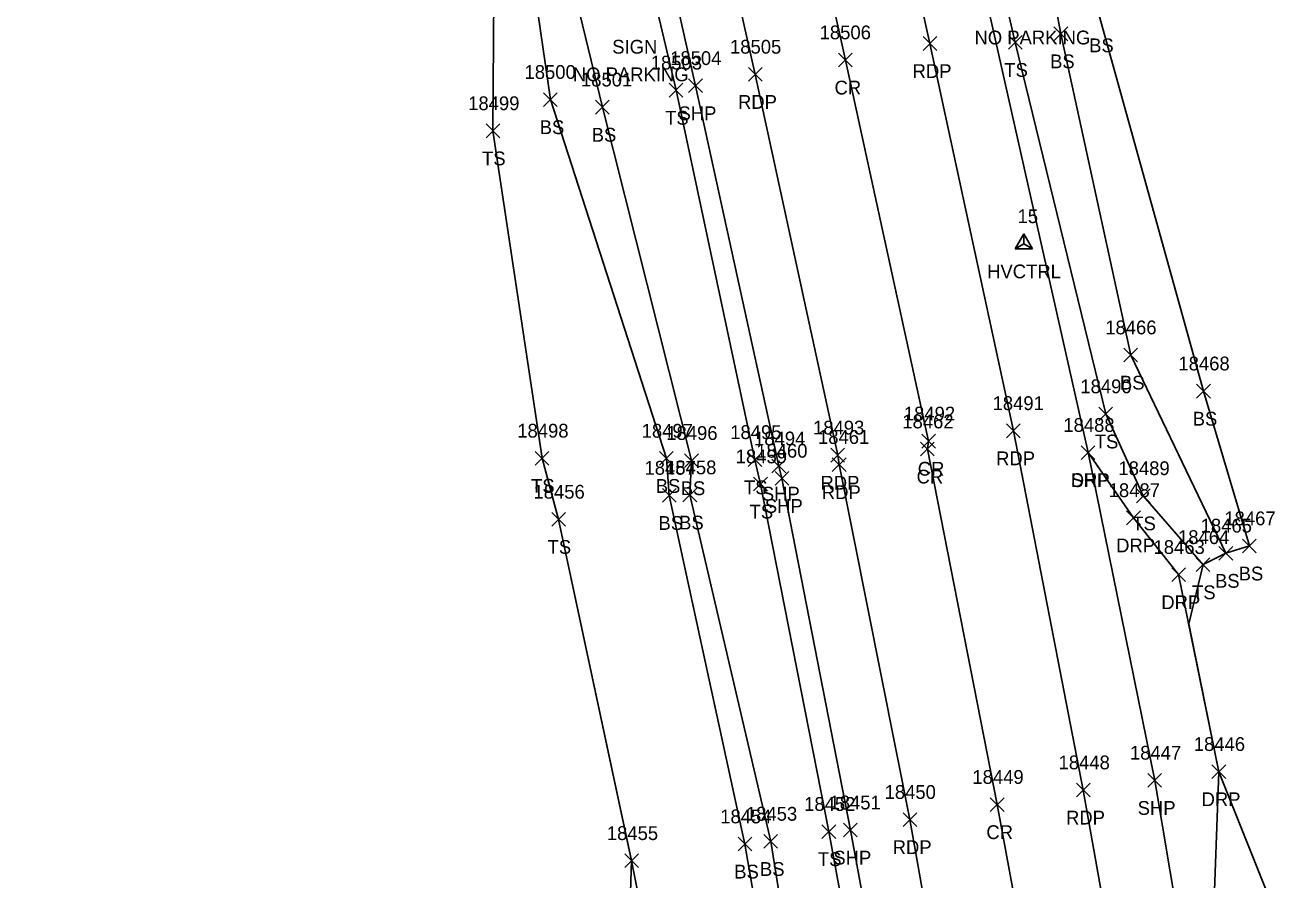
# Model space of a CAD drawing. Extents: x 1439173 to 1457902, y 641926 to 659889.
# Drawn here: x 1445388.9 to 1445570.4, y 658958.3 to 659082.2 of the extents above; entities that cross this region are included whole.
import ezdxf

# ---------------------------------------------------------------- set-up
doc = ezdxf.new("R2010")
doc.units = 0
for name, color, linetype in [('C_A', 7, 'Continuous'), ('C_I', 7, 'Continuous'), ('CPSM', 7, 'Continuous'), ('L_A', 7, 'Continuous'), ('L_I', 7, 'Continuous'), ('L_TIC', 7, 'Continuous'), ('LELB', 7, 'Continuous'), ('LSOGP', 7, 'Continuous'), ('P_A', 7, 'Continuous'), ('P_I', 7, 'Continuous'), ('P_TIC', 7, 'Continuous'), ('PET', 7, 'Continuous'), ('PRC', 7, 'Continuous'), ('PSP', 7, 'Continuous'), ('R_A', 7, 'Continuous'), ('R_I', 7, 'Continuous'), ('R_TIC', 7, 'Continuous'), ('RDP', 7, 'Continuous'), ('S_A', 7, 'Continuous'), ('S_C', 7, 'Continuous')]:
    doc.layers.add(name, color=color, linetype=linetype)

msp = doc.modelspace()

# ---------------------------------------------------------------- linework, layer by layer
at = {"layer": 'CPSM'}
for p, q in [((1445532.44, 659049.76), (1445533.69, 659051.93)), ((1445532.44, 659049.76), (1445533.69, 659051.93)), ((1445532.44, 659049.76), (1445533.69, 659051.93)), ((1445532.44, 659049.76), (1445533.69, 659051.93)), ((1445532.44, 659049.76), (1445533.69, 659051.93)), ((1445532.44, 659049.76), (1445533.69, 659051.93)), ((1445532.44, 659049.76), (1445533.69, 659051.93)), ((1445534.94, 659049.76), (1445533.69, 659051.93)), ((1445533.69, 659050.48), (1445533.69, 659051.93)), ((1445534.94, 659049.76), (1445533.69, 659051.93)), ((1445533.69, 659050.48), (1445533.69, 659051.93)), ((1445534.94, 659049.76), (1445533.69, 659051.93)), ((1445533.69, 659050.48), (1445533.69, 659051.93)), ((1445534.94, 659049.76), (1445533.69, 659051.93)), ((1445533.69, 659050.48), (1445533.69, 659051.93)), ((1445534.94, 659049.76), (1445533.69, 659051.93)), ((1445533.69, 659050.48), (1445533.69, 659051.93)), ((1445534.94, 659049.76), (1445533.69, 659051.93)), ((1445533.69, 659050.48), (1445533.69, 659051.93)), ((1445534.94, 659049.76), (1445533.69, 659051.93)), ((1445533.69, 659050.48), (1445533.69, 659051.93)), ((1445532.44, 659049.76), (1445533.69, 659050.48)), ((1445532.44, 659049.76), (1445533.69, 659050.48)), ((1445532.44, 659049.76), (1445533.69, 659050.48)), ((1445532.44, 659049.76), (1445533.69, 659050.48)), ((1445532.44, 659049.76), (1445533.69, 659050.48)), ((1445532.44, 659049.76), (1445533.69, 659050.48)), ((1445532.44, 659049.76), (1445533.69, 659050.48)), ((1445533.69, 659050.48), (1445533.69, 659050.48)), ((1445533.69, 659050.48), (1445534.94, 659049.76)), ((1445533.69, 659050.48), (1445533.69, 659050.48)), ((1445533.69, 659050.48), (1445534.94, 659049.76)), ((1445533.69, 659050.48), (1445533.69, 659050.48)), ((1445533.69, 659050.48), (1445534.94, 659049.76)), ((1445533.69, 659050.48), (1445533.69, 659050.48)), ((1445533.69, 659050.48), (1445534.94, 659049.76)), ((1445533.69, 659050.48), (1445533.69, 659050.48)), ((1445533.69, 659050.48), (1445534.94, 659049.76)), ((1445533.69, 659050.48), (1445533.69, 659050.48)), ((1445533.69, 659050.48), (1445534.94, 659049.76)), ((1445533.69, 659050.48), (1445533.69, 659050.48)), ((1445533.69, 659050.48), (1445534.94, 659049.76)), ((1445532.44, 659049.76), (1445534.94, 659049.76)), ((1445532.44, 659049.76), (1445534.94, 659049.76)), ((1445532.44, 659049.76), (1445534.94, 659049.76)), ((1445532.44, 659049.76), (1445534.94, 659049.76)), ((1445532.44, 659049.76), (1445534.94, 659049.76)), ((1445532.44, 659049.76), (1445534.94, 659049.76)), ((1445532.44, 659049.76), (1445534.94, 659049.76))]:
    msp.add_line(p, q, dxfattribs=at)
at = {"layer": 'L_TIC'}
for points in [[(1445538.07, 659079.93), (1445540.07, 659081.93)], [(1445540.07, 659079.93), (1445538.07, 659081.93)], [(1445531.46, 659078.69), (1445533.46, 659080.69)], [(1445533.46, 659078.69), (1445531.46, 659080.69)], [(1445482.27, 659071.75), (1445484.27, 659073.75)], [(1445484.27, 659071.75), (1445482.27, 659073.75)], [(1445464.05, 659070.39), (1445466.05, 659072.39)], [(1445466.05, 659070.39), (1445464.05, 659072.39)], [(1445471.59, 659069.29), (1445473.59, 659071.29)], [(1445473.59, 659069.29), (1445471.59, 659071.29)], [(1445455.72, 659065.86), (1445457.72, 659067.86)], [(1445457.72, 659065.86), (1445455.72, 659067.86)], [(1445548.2, 659033.36), (1445550.2, 659035.36)], [(1445550.2, 659033.36), (1445548.2, 659035.36)], [(1445558.75, 659028.13), (1445560.75, 659030.13)], [(1445560.75, 659028.13), (1445558.75, 659030.13)], [(1445544.58, 659024.82), (1445546.58, 659026.82)], [(1445546.58, 659024.82), (1445544.58, 659026.82)], [(1445462.83, 659018.39), (1445464.83, 659020.39)], [(1445464.83, 659018.39), (1445462.83, 659020.39)], [(1445480.87, 659018.38), (1445482.87, 659020.38)], [(1445482.87, 659018.38), (1445480.87, 659020.38)], [(1445484.5, 659018.05), (1445486.5, 659020.05)], [(1445486.5, 659018.05), (1445484.5, 659020.05)], [(1445493.71, 659018.18), (1445495.71, 659020.18)], [(1445495.71, 659018.18), (1445493.71, 659020.18)], [(1445494.52, 659014.66), (1445496.52, 659016.66)], [(1445496.52, 659014.66), (1445494.52, 659016.66)], [(1445481.28, 659013.01), (1445483.28, 659015.01)], [(1445483.28, 659013.01), (1445481.28, 659015.01)], [(1445484.27, 659013.07), (1445486.27, 659015.07)], [(1445486.27, 659013.07), (1445484.27, 659015.07)], [(1445550.02, 659012.95), (1445552.02, 659014.95)], [(1445552.02, 659012.95), (1445550.02, 659014.95)], [(1445465.23, 659009.54), (1445467.23, 659011.54)], [(1445467.23, 659009.54), (1445465.23, 659011.54)], [(1445561.99, 659004.62), (1445563.99, 659006.62)], [(1445563.99, 659004.62), (1445561.99, 659006.62)], [(1445565.42, 659005.68), (1445567.42, 659007.68)], [(1445567.42, 659005.68), (1445565.42, 659007.68)], [(1445558.69, 659002.96), (1445560.69, 659004.96)], [(1445560.69, 659002.96), (1445558.69, 659004.96)], [(1445495.99, 658962.85), (1445497.99, 658964.85)], [(1445497.99, 658962.85), (1445495.99, 658964.85)], [(1445504.43, 658964.27), (1445506.43, 658966.27)], [(1445506.43, 658964.27), (1445504.43, 658966.27)], [(1445492.26, 658962.47), (1445494.26, 658964.47)], [(1445494.26, 658962.47), (1445492.26, 658964.47)], [(1445475.82, 658960.05), (1445477.82, 658962.05)], [(1445477.82, 658960.05), (1445475.82, 658962.05)]]:
    msp.add_lwpolyline(points, dxfattribs=at)
at = {"layer": 'LELB'}
for points in [[(1445515.01, 658913.3), (1445505.43, 658965.27), (1445495.52, 659015.66), (1445494.71, 659019.18), (1445483.27, 659072.75), (1445470.11, 659128.44), (1445457.44, 659178.76), (1445443.49, 659231.9), (1445437.46, 659253.56), (1445431.68, 659265.46), (1445425.35, 659270.11)], [(1445546.75, 658580.25), (1445555.24, 658585.5), (1445557.05, 658594.74), (1445550.5, 658631.95), (1445543.69, 658681.05), (1445534.78, 658722.8), (1445529.5, 658767.44), (1445519.33, 658815.1), (1445511.95, 658865.76), (1445502.3, 658911.26), (1445493.26, 658963.47), (1445482.28, 659014.01), (1445481.87, 659019.38), (1445465.05, 659071.39), (1445457.15, 659125.87), (1445444.27, 659175.83), (1445430.93, 659227.91), (1445424.45, 659249.81), (1445421.79, 659257.66), (1445423.95, 659258.48), (1445426.47, 659250.13)], [(1445540.24, 658570.06), (1445553.3, 658573.53), (1445560.86, 658579.03), (1445560.38, 658588.83), (1445556.07, 658632.8), (1445546.73, 658681.9), (1445538.76, 658724.16), (1445532.85, 658768.22), (1445523.37, 658815.33), (1445515.94, 658866.25), (1445505.34, 658911.7), (1445496.99, 658963.85), (1445485.27, 659014.07), (1445485.5, 659019.05), (1445472.59, 659070.29), (1445459, 659126.25), (1445446.31, 659176.04), (1445433.38, 659228.96), (1445426.47, 659250.13)], [(1445559.69, 659003.96), (1445551.02, 659013.95), (1445545.58, 659025.82), (1445532.46, 659079.69), (1445521.46, 659127.31), (1445521.74, 659138.8), (1445525.75, 659141.33)], [(1445566.42, 659006.68), (1445559.75, 659029.13), (1445544.73, 659083.25), (1445532.26, 659128.23), (1445529.47, 659137.03), (1445528.35, 659136.78), (1445528.67, 659136.34)], [(1445562.99, 659005.62), (1445549.2, 659034.36), (1445539.07, 659080.93), (1445528.67, 659136.34)], [(1445546.75, 658580.25), (1445551.56, 658596.4), (1445545.42, 658631.38), (1445535.83, 658679.66), (1445527.39, 658722.16), (1445522.35, 658763.62), (1445509.54, 658813.62), (1445497.28, 658863.69), (1445487.08, 658909.69), (1445476.82, 658961.05), (1445466.23, 659010.54), (1445463.83, 659019.39), (1445456.72, 659066.86)]]:
    msp.add_lwpolyline(points, dxfattribs=at)
at = {"layer": 'LSOGP'}
for points in [[(1445475.15, 658909.05), (1445476.82, 658961.06), (1445466.23, 659010.54), (1445463.83, 659019.39), (1445456.72, 659066.86), (1445457.15, 659125.87), (1445444.27, 659175.83), (1445430.93, 659227.91), (1445424.45, 659249.81), (1445421.79, 659257.66), (1445415.63, 659273.82), (1445407.78, 659299.62), (1445407.21, 659303.51), (1445406.27, 659312.96), (1445394.13, 659360.59), (1445378.96, 659411.89), (1445370.94, 659429.85), (1445362.98, 659443.47), (1445355.06, 659447.06), (1445347.88, 659506.81), (1445331.54, 659560.76), (1445321.46, 659618.93)], [(1445488.86, 659276.48), (1445498.78, 659244.21), (1445512.12, 659198.03), (1445515.07, 659196.59), (1445516.04, 659193.66), (1445519.72, 659188.21), (1445521.96, 659176.44), (1445519.32, 659165.24), (1445520.76, 659151.26), (1445525.75, 659141.33), (1445529.47, 659137.03), (1445532.26, 659128.23), (1445544.73, 659083.26), (1445559.75, 659029.14), (1445566.42, 659006.69), (1445562.99, 659005.62), (1445559.69, 659003.97), (1445557.61, 658995.38), (1445559.07, 658988.24), (1445560.53, 658981.1), (1445561.99, 658973.96), (1445570.41, 658952.9)]]:
    msp.add_lwpolyline(points, dxfattribs=at)
at = {"layer": 'P_TIC'}
for points in [[(1445519.09, 659078.52), (1445521.09, 659080.52)], [(1445521.09, 659078.52), (1445519.09, 659080.52)], [(1445506.82, 659076.13), (1445508.82, 659078.13)], [(1445508.82, 659076.13), (1445506.82, 659078.13)], [(1445493.76, 659074.05), (1445495.76, 659076.05)], [(1445495.76, 659074.05), (1445493.76, 659076.05)], [(1445485.08, 659072.4), (1445487.08, 659074.4)], [(1445487.08, 659072.4), (1445485.08, 659074.4)], [(1445518.89, 659020.87), (1445520.89, 659022.87)], [(1445520.89, 659020.87), (1445518.89, 659022.87)], [(1445531.19, 659022.38), (1445533.19, 659024.38)], [(1445533.19, 659022.38), (1445531.19, 659024.38)], [(1445518.72, 659019.73), (1445520.72, 659021.73)], [(1445520.72, 659019.73), (1445518.72, 659021.73)], [(1445542.02, 659019.22), (1445544.02, 659021.22)], [(1445544.02, 659019.22), (1445542.02, 659021.22)], [(1445497.17, 659017.26), (1445499.17, 659019.26)], [(1445499.17, 659017.26), (1445497.17, 659019.26)], [(1445505.72, 659018.84), (1445507.72, 659020.84)], [(1445507.72, 659018.84), (1445505.72, 659020.84)], [(1445505.93, 659017.47), (1445507.93, 659019.47)], [(1445507.93, 659017.47), (1445505.93, 659019.47)], [(1445497.62, 659015.48), (1445499.62, 659017.48)], [(1445499.62, 659015.48), (1445497.62, 659017.48)], [(1445541.33, 658970.3), (1445543.33, 658972.3)], [(1445543.33, 658970.3), (1445541.33, 658972.3)], [(1445551.68, 658971.7), (1445553.68, 658973.7)], [(1445553.68, 658971.7), (1445551.68, 658973.7)], [(1445528.84, 658968.19), (1445530.84, 658970.19)], [(1445530.84, 658968.19), (1445528.84, 658970.19)], [(1445516.19, 658966.01), (1445518.19, 658968.01)], [(1445518.19, 658966.01), (1445516.19, 658968.01)], [(1445507.55, 658964.49), (1445509.55, 658966.49)], [(1445509.55, 658964.49), (1445507.55, 658966.49)]]:
    msp.add_lwpolyline(points, dxfattribs=at)
at = {"layer": 'PET'}
for points in [[(1445551.74, 658918.41), (1445542.33, 658971.3), (1445532.19, 659023.38), (1445520.09, 659079.52), (1445508.55, 659131.29), (1445493.89, 659189.65), (1445480.69, 659239.73), (1445471.53, 659271.91), (1445455.05, 659329.85), (1445441.58, 659373.94), (1445424.96, 659429.2), (1445413.32, 659464.3), (1445395.69, 659519.82), (1445377.33, 659575.42), (1445360, 659629.99), (1445341.21, 659687.08), (1445323.62, 659741.89), (1445305.26, 659797.64), (1445293.95, 659833.63), (1445279.85, 659876.68)], [(1445526.51, 658914.41), (1445517.19, 658967.01), (1445506.93, 659018.47), (1445506.72, 659019.84), (1445494.76, 659075.05), (1445482.15, 659131.07), (1445469.62, 659182.06), (1445455.86, 659234.27), (1445446.67, 659266.21), (1445429.49, 659326.56), (1445417.12, 659367.3), (1445401.45, 659419.51), (1445388.97, 659456.98), (1445371.26, 659513.3), (1445353.6, 659567.13), (1445335.61, 659622.92), (1445317.13, 659679.71), (1445299.72, 659734.3), (1445281.2, 659790.07), (1445269.64, 659826.15), (1445255.5, 659868.56)]]:
    msp.add_lwpolyline(points, dxfattribs=at)
at = {"layer": 'PRC'}
msp.add_lwpolyline([(1445539.62, 658916.36), (1445529.84, 658969.19), (1445519.72, 659020.73), (1445519.89, 659021.87), (1445507.82, 659077.13), (1445495.65, 659131.8), (1445481.62, 659186.27), (1445468.16, 659236.65), (1445459.39, 659269.02), (1445442.32, 659327.7), (1445429.62, 659370.72), (1445413.04, 659423.55), (1445401.04, 659460.65), (1445382.99, 659516.87), (1445365.32, 659571.44), (1445347.59, 659626.58), (1445328.94, 659683.31), (1445311.35, 659737.84), (1445293.22, 659793.72), (1445281.67, 659829.56), (1445267.77, 659872.23)], dxfattribs=at)
at = {"layer": 'PSP'}
for points in [[(1445557.14, 658946.18), (1445552.68, 658972.7), (1445543.02, 659020.22), (1445519.39, 659125.38), (1445515.98, 659140.19), (1445509.07, 659169.39), (1445502.69, 659192.49), (1445489.22, 659241.45), (1445480.2, 659273.69), (1445464.97, 659330.21), (1445449.97, 659376.49), (1445433.04, 659431.53), (1445421.42, 659467.22), (1445403.92, 659522.05), (1445387.17, 659573.79), (1445368.68, 659632.39), (1445350.19, 659690.04), (1445333.1, 659744.63), (1445314.45, 659801.53), (1445303.32, 659837.37), (1445289.28, 659879.6)], [(1445518.27, 658912.76), (1445508.55, 658965.49), (1445498.62, 659016.48), (1445498.17, 659018.26), (1445486.08, 659073.4), (1445473.52, 659129.41), (1445460.46, 659179.4), (1445446.41, 659232.73), (1445437.22, 659264.76), (1445420.66, 659323.49), (1445408.32, 659364.39), (1445391.99, 659415.94), (1445379.38, 659454.25), (1445361.29, 659511.06), (1445343.92, 659563.87), (1445325.99, 659620.6), (1445307.75, 659674.95), (1445289.41, 659731.75), (1445271.68, 659785.21), (1445260.31, 659822.88), (1445246.06, 659865.01)]]:
    msp.add_lwpolyline(points, dxfattribs=at)
at = {"layer": 'R_TIC'}
for points in [[(1445542.02, 659019.22), (1445544.02, 659021.22)], [(1445544.02, 659019.22), (1445542.02, 659021.22)], [(1445548.6, 659009.76), (1445550.6, 659011.76)], [(1445550.6, 659009.76), (1445548.6, 659011.76)], [(1445555.15, 659001.52), (1445557.15, 659003.52)], [(1445557.15, 659001.52), (1445555.15, 659003.52)], [(1445560.99, 658972.96), (1445562.99, 658974.96)], [(1445562.99, 658972.96), (1445560.99, 658974.96)]]:
    msp.add_lwpolyline(points, dxfattribs=at)
at = {"layer": 'RDP'}
msp.add_lwpolyline([(1445557.14, 658946.18), (1445560, 658950.1), (1445561.15, 658951.41), (1445561.99, 658973.96), (1445556.15, 659002.52), (1445549.6, 659010.76), (1445543.02, 659020.22)], dxfattribs=at)

# ---------------------------------------------------------------- texts
at = {"layer": 'C_A'}
msp.add_text('HVCTRL', height=2, dxfattribs=at).set_placement((1445528.38, 659045.48))
msp.add_text('HVCTRL', height=2, dxfattribs=at).set_placement((1445528.38, 659045.48))
msp.add_text('HVCTRL', height=2, dxfattribs=at).set_placement((1445528.38, 659045.48))
msp.add_text('HVCTRL', height=2, dxfattribs=at).set_placement((1445528.38, 659045.48))
msp.add_text('HVCTRL', height=2, dxfattribs=at).set_placement((1445528.38, 659045.48))
msp.add_text('HVCTRL', height=2, dxfattribs=at).set_placement((1445528.38, 659045.48))
msp.add_text('HVCTRL', height=2, dxfattribs=at).set_placement((1445528.38, 659045.48))
at = {"layer": 'C_I'}
msp.add_text('15', height=2, dxfattribs=at).set_placement((1445532.79, 659053.48))
msp.add_text('15', height=2, dxfattribs=at).set_placement((1445532.79, 659053.48))
msp.add_text('15', height=2, dxfattribs=at).set_placement((1445532.79, 659053.48))
msp.add_text('15', height=2, dxfattribs=at).set_placement((1445532.79, 659053.48))
msp.add_text('15', height=2, dxfattribs=at).set_placement((1445532.79, 659053.48))
msp.add_text('15', height=2, dxfattribs=at).set_placement((1445532.79, 659053.48))
msp.add_text('15', height=2, dxfattribs=at).set_placement((1445532.79, 659053.48))
at = {"layer": 'L_A'}
for s, p in [('BS', (1445543.17, 659078.25)), ('BS', (1445537.51, 659075.93)), ('TS', (1445530.87, 659074.69)), ('BS', (1445463.49, 659066.39)), ('TS', (1445481.68, 659067.75)), ('BS', (1445471.03, 659065.29)), ('TS', (1445455.13, 659061.86)), ('BS', (1445547.64, 659029.36)), ('BS', (1445558.19, 659024.13)), ('TS', (1445543.99, 659020.82)), ('TS', (1445462.24, 659014.39)), ('BS', (1445480.32, 659014.38)), ('BS', (1445483.94, 659014.05)), ('TS', (1445493.12, 659014.18)), ('TS', (1445493.93, 659010.66)), ('BS', (1445480.72, 659009.01)), ('BS', (1445483.71, 659009.07)), ('TS', (1445549.43, 659008.95)), ('TS', (1445464.64, 659005.54)), ('BS', (1445564.86, 659001.68)), ('BS', (1445561.43, 659000.62)), ('TS', (1445558.1, 658998.96)), ('TS', (1445503.84, 658960.27)), ('BS', (1445491.7, 658958.47)), ('BS', (1445495.43, 658958.85))]:
    msp.add_text(s, height=2, dxfattribs=at).set_placement(p)
at = {"layer": 'L_I'}
for s, p in [('18503', (1445479.6, 659075.75)), ('18500', (1445461.29, 659074.39)), ('18501', (1445469.48, 659073.29)), ('18499', (1445453.12, 659069.86)), ('18466', (1445545.51, 659037.36)), ('18468', (1445556.12, 659032.13)), ('18490', (1445541.9, 659028.82)), ('18498', (1445460.24, 659022.39)), ('18497', (1445478.28, 659022.38)), ('18496', (1445481.85, 659022.05)), ('18495', (1445491.12, 659022.18)), ('18459', (1445491.92, 659018.66)), ('18457', (1445478.69, 659017.01)), ('18458', (1445481.68, 659017.07)), ('18489', (1445547.42, 659016.95)), ('18456', (1445462.59, 659013.54)), ('18465', (1445559.35, 659008.62)), ('18467', (1445562.78, 659009.68)), ('18464', (1445556.06, 659006.96)), ('18452', (1445501.84, 658968.27)), ('18454', (1445489.67, 658966.47)), ('18453', (1445493.4, 658966.85)), ('18455', (1445473.23, 658964.05))]:
    msp.add_text(s, height=2, dxfattribs=at).set_placement(p)
at = {"layer": 'P_A'}
for s, p in [('RDP', (1445517.57, 659074.52)), ('CR', (1445506.25, 659072.13)), ('RDP', (1445492.25, 659070.05)), ('SHP', (1445483.62, 659068.4)), ('RDP', (1445529.68, 659018.38)), ('CR', (1445518.15, 659015.73)), ('CR', (1445518.32, 659016.87)), ('RDP', (1445504.21, 659014.84)), ('SHP', (1445540.56, 659015.22)), ('SHP', (1445495.71, 659013.26)), ('RDP', (1445504.41, 659013.47)), ('SHP', (1445496.15, 659011.48)), ('SHP', (1445550.21, 658967.7)), ('RDP', (1445539.82, 658966.3)), ('CR', (1445528.27, 658964.19)), ('RDP', (1445514.68, 658962.01)), ('SHP', (1445506.08, 658960.49))]:
    msp.add_text(s, height=2, dxfattribs=at).set_placement(p)
at = {"layer": 'P_I'}
for s, p in [('18506', (1445504.09, 659080.13)), ('18505', (1445491.09, 659078.05)), ('18504', (1445482.41, 659076.4)), ('18491', (1445529.17, 659026.38)), ('18492', (1445516.3, 659024.87)), ('18493', (1445503.13, 659022.84)), ('18462', (1445516.08, 659023.73)), ('18488', (1445539.43, 659023.22)), ('18494', (1445494.58, 659021.26)), ('18461', (1445503.85, 659021.47)), ('18460', (1445494.89, 659019.48)), ('18447', (1445549.09, 658975.7)), ('18448', (1445538.74, 658974.3)), ('18449', (1445526.24, 658972.19)), ('18450', (1445513.51, 658970.01)), ('18451', (1445505.52, 658968.49))]:
    msp.add_text(s, height=2, dxfattribs=at).set_placement(p)
at = {"layer": 'R_A'}
for p in [(1445540.51, 659015.22), (1445547.09, 659005.76), (1445553.64, 658997.52), (1445559.48, 658968.96)]:
    msp.add_text('DRP', height=2, dxfattribs=at).set_placement(p)
at = {"layer": 'R_I'}
for s, p in [('18488', (1445539.43, 659023.22)), ('18487', (1445546.01, 659013.76)), ('18463', (1445552.51, 659005.52)), ('18446', (1445558.35, 658976.96))]:
    msp.add_text(s, height=2, dxfattribs=at).set_placement(p)
at = {"layer": 'S_A'}
msp.add_text('SIGN', height=2, dxfattribs=at).set_placement((1445474.01, 659078.05))
at = {"layer": 'S_C'}
for p in [(1445526.55, 659079.39), (1445468.3, 659074.05)]:
    msp.add_text('NO PARKING', height=2, dxfattribs=at).set_placement(p)

doc.saveas('drawing.dxf')
